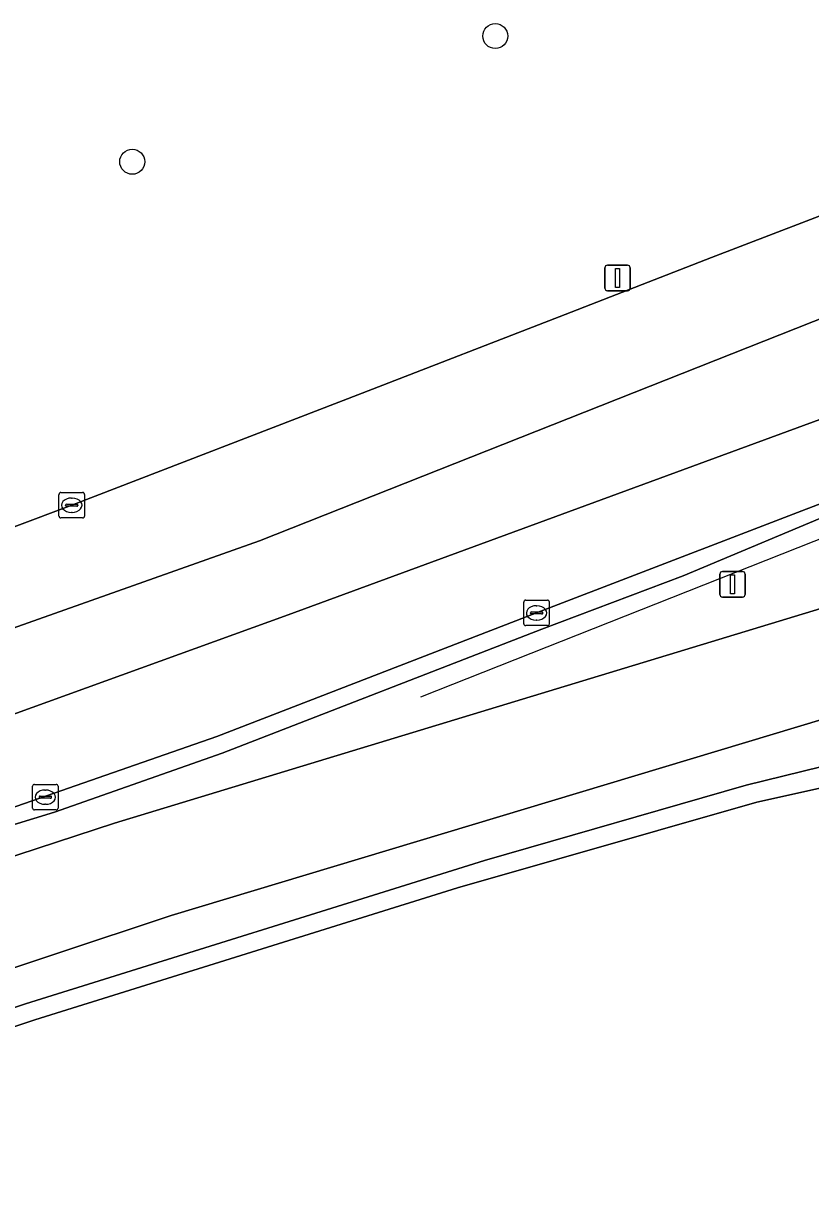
# Model space of a CAD drawing. Extents: x 161477 to 163040, y 383680 to 384871.
# Drawn here: x 162757.7 to 162788.54, y 384140.87 to 384187.1 of the extents above; entities that cross this region are included whole.
import ezdxf

# ---------------------------------------------------------------- set-up
doc = ezdxf.new("R2010")
doc.units = 0
for name, color, linetype in [('IMGEO_Berm_groen', 7, 'Continuous'), ('IMGEO_Berm_open', 7, 'Continuous'), ('IMGEO_Boom', 7, 'Continuous'), ('IMGEO_Erf', 7, 'Continuous'), ('IMGEO_Fietspad_gesloten', 7, 'Continuous'), ('IMGEO_Gemengd_bos', 7, 'Continuous'), ('IMGEO_Hek', 7, 'Continuous'), ('IMGEO_Kolk', 7, 'Continuous'), ('IMGEO_Lichtmast', 7, 'Continuous'), ('IMGEO_Rijbaan_lokaal_gesloten', 7, 'Continuous'), ('IMGEO_Verkeersbordpaal', 7, 'Continuous'), ('IMGEO_Voetpad_open', 7, 'Continuous')]:
    doc.layers.add(name, color=color, linetype=linetype)

msp = doc.modelspace()

# ---------------------------------------------------------------- linework, layer by layer
at = {"layer": 'IMGEO_Berm_groen'}
for points in [[(162778.932, 384175.682), (162784.658, 384177.923), (162800.286, 384183.921), (162804.463, 384185.278)], [(162683.95, 384142.327), (162684.249, 384142.419), (162698.674, 384146.845), (162709.371, 384150.279), (162725.868, 384155.944), (162745.801, 384163.034), (162759.586, 384168.208), (162770.966, 384172.605), (162778.932, 384175.682)], [(162806.998, 384174.401), (162803.062, 384173.09), (162789.969, 384168.133), (162783.547, 384165.434), (162778.015, 384163.354), (162765.485, 384158.49), (162758.905, 384156.171), (162747.599, 384152.708), (162744.817, 384151.584), (162744.187, 384151.311), (162744.539, 384150.261), (162761.259, 384155.735), (162790.285, 384164.568)]]:
    msp.add_lwpolyline(points, dxfattribs=at)
at = {"layer": 'IMGEO_Berm_open'}
for points in [[(162807.633, 384175.212), (162803.395, 384173.828), (162777.808, 384163.989), (162765.272, 384159.144), (162757.138, 384156.307), (162748.962, 384153.847), (162747.653, 384153.402), (162745.186, 384152.491), (162725.731, 384144.744)], [(162744.539, 384150.261), (162744.187, 384151.311), (162744.817, 384151.584), (162747.599, 384152.708), (162758.905, 384156.171), (162765.485, 384158.49), (162778.015, 384163.354), (162783.547, 384165.434), (162789.969, 384168.133), (162803.062, 384173.09), (162806.998, 384174.401)]]:
    msp.add_lwpolyline(points, dxfattribs=at)
at = {"layer": 'IMGEO_Boom'}
for centre in [(162776.187, 384186.606), (162761.955, 384181.675)]:
    msp.add_circle(centre, 0.489, dxfattribs=at)
at = {"layer": 'IMGEO_Erf'}
msp.add_lwpolyline([(162798.926, 384159.33), (162786.436, 384156.561), (162774.712, 384153.21), (162758.143, 384148.027), (162747.545, 384144.493), (162690.866, 384125.557), (162687.83, 384124.545), (162677.779, 384121.339), (162673.066, 384120.031), (162686.326, 384070.434), (162688.461, 384062.449), (162691.841, 384062.161), (162692.367, 384062.116), (162692.853, 384062.075), (162705.998, 384060.956), (162860.58, 384047.792)], dxfattribs=at)
at = {"layer": 'IMGEO_Fietspad_gesloten'}
for points in [[(162790.285, 384164.568), (162761.259, 384155.735), (162744.539, 384150.261), (162721.998, 384142.415), (162707.979, 384137.633), (162708.064, 384137.346), (162709.266, 384133.583), (162745.312, 384146.087), (162763.477, 384152.118)], [(162763.477, 384152.118), (162791.288, 384160.5), (162800.924, 384163.294)]]:
    msp.add_lwpolyline(points, dxfattribs=at)
at = {"layer": 'IMGEO_Gemengd_bos'}
msp.add_lwpolyline([(162800.604, 384160.401), (162789.287, 384158.019), (162788.95, 384157.948), (162786.015, 384157.231), (162775.77, 384154.281), (162757.778, 384148.654), (162747.323, 384145.209), (162747.545, 384144.493), (162758.143, 384148.027), (162774.712, 384153.21), (162786.436, 384156.561), (162798.926, 384159.33)], dxfattribs=at)
at = {"layer": 'IMGEO_Hek'}
msp.add_lwpolyline([(162773.262, 384160.694), (162797.898, 384170.442)], dxfattribs=at)
at = {"layer": 'IMGEO_Kolk'}
for p, q in [((162759.085, 384167.782), (162759.085, 384168.634)), ((162759.16, 384168.708), (162760.012, 384168.708)), ((162759.573, 384168.488), (162759.598, 384168.488)), ((162760.086, 384168.634), (162760.086, 384167.782)), ((162759.344, 384168.202), (162759.344, 384168.214)), ((162759.782, 384168.165), (162759.384, 384168.165)), ((162759.387, 384168.251), (162759.785, 384168.251)), ((162759.596, 384167.928), (162759.571, 384167.928)), ((162759.828, 384168.214), (162759.828, 384168.202)), ((162760.012, 384167.708), (162759.16, 384167.708)), ((162777.304, 384163.56), (162777.304, 384164.412)), ((162777.379, 384164.486), (162778.231, 384164.486)), ((162777.792, 384164.266), (162777.817, 384164.266)), ((162778.305, 384164.412), (162778.305, 384163.56)), ((162777.563, 384163.98), (162777.563, 384163.992)), ((162778.001, 384163.943), (162777.603, 384163.943)), ((162777.606, 384164.029), (162778.004, 384164.029)), ((162778.047, 384163.992), (162778.047, 384163.98)), ((162778.231, 384163.486), (162777.379, 384163.486)), ((162777.815, 384163.706), (162777.79, 384163.706)), ((162758.123, 384157.26), (162758.975, 384157.26)), ((162758.048, 384156.334), (162758.048, 384157.186)), ((162758.35, 384156.803), (162758.748, 384156.803)), ((162758.536, 384157.04), (162758.561, 384157.04)), ((162759.049, 384157.186), (162759.049, 384156.334)), ((162758.307, 384156.754), (162758.307, 384156.766)), ((162758.745, 384156.717), (162758.347, 384156.717)), ((162758.559, 384156.48), (162758.534, 384156.48)), ((162758.791, 384156.766), (162758.791, 384156.754)), ((162758.975, 384156.26), (162758.123, 384156.26))]:
    msp.add_line(p, q, dxfattribs=at)
for points in [[(162759.085, 384167.782), (162759.085, 384168.634)], [(162759.16, 384168.708), (162760.012, 384168.708)], [(162760.086, 384168.634), (162760.086, 384167.782)], [(162760.012, 384167.708), (162759.16, 384167.708)], [(162777.304, 384163.56), (162777.304, 384164.412)], [(162777.379, 384164.486), (162778.231, 384164.486)], [(162778.305, 384164.412), (162778.305, 384163.56)], [(162778.231, 384163.486), (162777.379, 384163.486)], [(162758.123, 384157.26), (162758.975, 384157.26)], [(162758.048, 384156.334), (162758.048, 384157.186)], [(162759.049, 384157.186), (162759.049, 384156.334)], [(162758.975, 384156.26), (162758.123, 384156.26)]]:
    msp.add_lwpolyline(points, dxfattribs=at)
for centre, radius, start, end in [((162759.162, 384168.632), 0.0765, 91.552, 178.448), ((162759.162, 384168.632), 0.0765, 91.552, 178.448), ((162760.01, 384168.632), 0.0765, 1.552, 88.448), ((162760.01, 384168.632), 0.0765, 1.552, 88.448), ((162759.384, 384168.211), 0.0403, 85.8775, 175.7526), ((162759.381, 384168.201), 0.0366, 178.938, 274.7102), ((162759.785, 384168.208), 0.043, 264.8664, 352.4533), ((162759.789, 384168.213), 0.0386, 1.7309, 96.639), ((162759.162, 384167.784), 0.0765, 181.552, 268.448), ((162759.162, 384167.784), 0.0765, 181.552, 268.448), ((162760.01, 384167.784), 0.0765, 271.552, 358.448), ((162760.01, 384167.784), 0.0765, 271.552, 358.448), ((162777.381, 384164.41), 0.0765, 91.552, 178.448), ((162777.381, 384164.41), 0.0765, 91.552, 178.448), ((162778.229, 384164.41), 0.0765, 1.552, 88.448), ((162778.229, 384164.41), 0.0765, 1.552, 88.448), ((162777.603, 384163.989), 0.0403, 85.8775, 175.7526), ((162777.6, 384163.979), 0.0366, 178.938, 274.7102), ((162778.004, 384163.986), 0.043, 264.8664, 352.4533), ((162778.008, 384163.991), 0.0386, 1.7309, 96.639), ((162777.381, 384163.562), 0.0765, 181.552, 268.448), ((162777.381, 384163.562), 0.0765, 181.552, 268.448), ((162778.229, 384163.562), 0.0765, 271.552, 358.448), ((162778.229, 384163.562), 0.0765, 271.552, 358.448), ((162758.125, 384157.184), 0.0765, 91.552, 178.448), ((162758.125, 384157.184), 0.0765, 91.552, 178.448), ((162758.973, 384157.184), 0.0765, 1.552, 88.448), ((162758.973, 384157.184), 0.0765, 1.552, 88.448), ((162758.347, 384156.763), 0.0403, 85.8775, 175.7526), ((162758.752, 384156.765), 0.0386, 1.7309, 96.639), ((162758.344, 384156.753), 0.0366, 178.938, 274.7102), ((162758.748, 384156.76), 0.043, 264.8664, 352.4533), ((162758.125, 384156.336), 0.0765, 181.552, 268.448), ((162758.125, 384156.336), 0.0765, 181.552, 268.448), ((162758.973, 384156.336), 0.0765, 271.552, 358.448), ((162758.973, 384156.336), 0.0765, 271.552, 358.448)]:
    msp.add_arc(centre, radius, start, end, dxfattribs=at)
for centre, major_axis, ratio, start_param, end_param in [((162759.572, 384168.208), (-0.387, 0.002), 0.722429, 4.712389, 7.853982), ((162759.597, 384168.208), (-0.39, 0.002), 0.717154, 1.570796, 4.712389), ((162777.791, 384163.986), (-0.387, 0.002), 0.722429, 4.712389, 7.853982), ((162777.816, 384163.986), (-0.39, 0.002), 0.717154, 1.570796, 4.712389), ((162758.535, 384156.76), (-0.387, 0.002), 0.722429, 4.712389, 7.853982), ((162758.56, 384156.76), (-0.39, 0.002), 0.717154, 1.570796, 4.712389)]:
    msp.add_ellipse(centre, major_axis=major_axis, ratio=ratio, start_param=start_param, end_param=end_param, dxfattribs=at)
at = {"layer": 'IMGEO_Lichtmast'}
for p, q in [((162780.583, 384177.621), (162781.373, 384177.621)), ((162781.373, 384177.621), (162780.583, 384177.621)), ((162780.483, 384176.721), (162780.483, 384177.521)), ((162780.483, 384177.521), (162780.483, 384176.721)), ((162781.473, 384177.521), (162781.473, 384176.721)), ((162781.473, 384176.721), (162781.473, 384177.521)), ((162781.373, 384176.621), (162780.583, 384176.621)), ((162780.583, 384176.621), (162781.373, 384176.621))]:
    msp.add_line(p, q, dxfattribs=at)
msp.add_lwpolyline([(162780.903, 384177.496), (162781.053, 384177.496), (162781.053, 384176.746), (162780.903, 384176.746), (162780.903, 384177.496)], dxfattribs=at)
for centre, start, end in [((162780.583, 384177.521), 90, 180), ((162780.583, 384177.521), 90, 180), ((162781.373, 384177.521), 0, 90), ((162781.373, 384177.521), 360, 90), ((162780.583, 384176.721), 180, 270), ((162780.583, 384176.721), 180, 270), ((162781.373, 384176.721), 270, 0), ((162781.373, 384176.721), 270, 0)]:
    msp.add_arc(centre, 0.1, start, end, dxfattribs=at)
at = {"layer": 'IMGEO_Rijbaan_lokaal_gesloten'}
for points in [[(162804.463, 384185.278), (162800.286, 384183.921), (162784.658, 384177.923), (162778.932, 384175.682), (162770.966, 384172.605), (162759.586, 384168.208), (162745.801, 384163.034), (162725.868, 384155.944), (162709.371, 384150.279), (162698.674, 384146.845), (162684.249, 384142.419)], [(162675.719, 384136.324), (162712.879, 384147.672), (162738.69, 384156.795), (162766.949, 384166.808), (162790.535, 384176.153), (162811.896, 384183.719), (162833.796, 384184.545)], [(162841.697, 384176.906), (162837.879, 384180.597), (162811.674, 384179.936), (162768.062, 384163.915), (162722.002, 384147.227), (162669.934, 384130.761), (162609.236, 384114.248)], [(162745.186, 384152.491), (162747.653, 384153.402), (162748.962, 384153.847), (162757.138, 384156.307), (162765.272, 384159.144), (162777.808, 384163.989), (162803.395, 384173.828), (162807.633, 384175.212)]]:
    msp.add_lwpolyline(points, dxfattribs=at)
msp.add_lwpolyline([(162837.879, 384180.597), (162833.796, 384184.545), (162811.896, 384183.719), (162790.535, 384176.153), (162766.949, 384166.808), (162738.69, 384156.795), (162712.879, 384147.672), (162675.719, 384136.324), (162642.12, 384126.533), (162609.421, 384117.982), (162609.236, 384114.248), (162669.934, 384130.761), (162722.002, 384147.227), (162768.062, 384163.915), (162811.674, 384179.936)], close=True, dxfattribs=at)
at = {"layer": 'IMGEO_Verkeersbordpaal'}
for p, q in [((162785.089, 384165.609), (162785.879, 384165.609)), ((162785.879, 384165.609), (162785.089, 384165.609)), ((162784.989, 384164.709), (162784.989, 384165.509)), ((162784.989, 384165.509), (162784.989, 384164.709)), ((162785.979, 384165.509), (162785.979, 384164.709)), ((162785.979, 384164.709), (162785.979, 384165.509)), ((162785.879, 384164.609), (162785.089, 384164.609)), ((162785.089, 384164.609), (162785.879, 384164.609))]:
    msp.add_line(p, q, dxfattribs=at)
msp.add_lwpolyline([(162785.409, 384165.484), (162785.559, 384165.484), (162785.559, 384164.734), (162785.409, 384164.734), (162785.409, 384165.484)], dxfattribs=at)
for centre, start, end in [((162785.089, 384165.509), 90, 180), ((162785.089, 384165.509), 90, 180), ((162785.879, 384165.509), 0, 90), ((162785.879, 384165.509), 360, 90), ((162785.089, 384164.709), 180, 270), ((162785.089, 384164.709), 180, 270), ((162785.879, 384164.709), 270, 0), ((162785.879, 384164.709), 270, 0)]:
    msp.add_arc(centre, 0.1, start, end, dxfattribs=at)
at = {"layer": 'IMGEO_Voetpad_open'}
for points in [[(162687.83, 384124.545), (162690.866, 384125.557), (162747.545, 384144.493), (162747.323, 384145.209), (162757.778, 384148.654), (162775.77, 384154.281), (162786.015, 384157.231), (162788.95, 384157.948), (162789.287, 384158.019), (162789.247, 384158.147), (162801.741, 384161.786), (162811.742, 384164.276), (162815.385, 384164.997)], [(162800.924, 384163.294), (162791.288, 384160.5), (162763.477, 384152.118), (162745.312, 384146.087), (162709.266, 384133.583), (162693.769, 384128.44), (162687.316, 384126.293)]]:
    msp.add_lwpolyline(points, dxfattribs=at)

doc.saveas('drawing.dxf')
